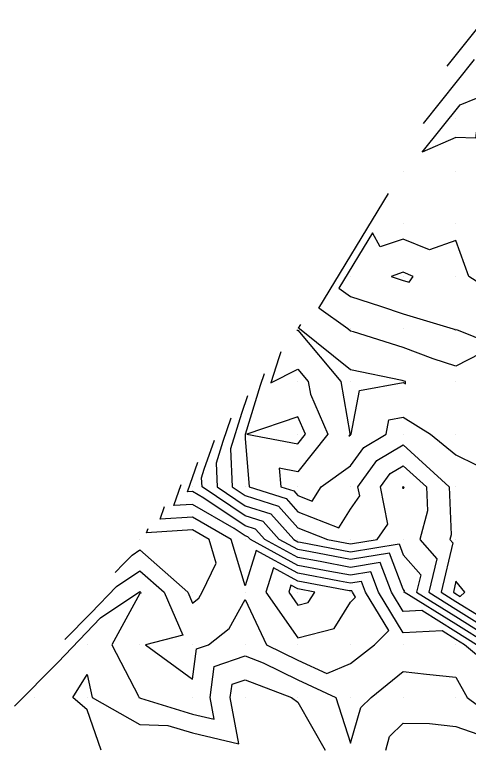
# Model space of a CAD drawing. Extents: x 2188792 to 2191981, y 386090 to 389710.
# Drawn here: x 2190136.4 to 2190222.5, y 388071.3 to 388209.9 of the extents above; entities that cross this region are included whole.
import ezdxf

# ---------------------------------------------------------------- set-up
doc = ezdxf.new("R2010")
doc.units = 0
for name, color, linetype in [('DTM Contours Major', 7, 'Continuous'), ('DTM Contours Minor', 7, 'Continuous'), ('Exist DTM QL2 LIDAR Elevation Point', 7, 'Continuous')]:
    doc.layers.add(name, color=color, linetype=linetype)

msp = doc.modelspace()

# ---------------------------------------------------------------- linework, layer by layer
at = {"layer": 'DTM Contours Major'}
for points in [[(2190213.71, 388183.8), (2190220.93, 388192.82), (2190224.01, 388194.1), (2190224.32, 388190.22), (2190223.84, 388186.5), (2190220.13, 388186.57), (2190213.71, 388183.8)], [(2190224.77, 388145.58), (2190220.13, 388143.13), (2190215.79, 388144.55), (2190210.13, 388146.71), (2190200.65, 388149.69), (2190200.13, 388149.8), (2190199.6, 388150.21), (2190194.07, 388154.16), (2190207.3, 388175.98)], [(2190186.87, 388145.87), (2190186.48, 388144.74), (2190185.01, 388139.99), (2190190.13, 388142.57), (2190192.09, 388140.21), (2190192.52, 388137.82), (2190195.81, 388130.21), (2190190.13, 388123.09), (2190186.59, 388123.75), (2190186.88, 388120.21), (2190189.34, 388119.43), (2190190.13, 388118.55), (2190192.85, 388117.48), (2190194.57, 388120.21), (2190200.13, 388124.2), (2190202.65, 388127.69), (2190206.88, 388130.21), (2190207.4, 388132.94), (2190210.13, 388133.44), (2190215.32, 388130.21), (2190220.13, 388126.28), (2190227.84, 388122.5)], [(2190224.03, 388090.21), (2190220.13, 388092.66), (2190213.64, 388096.69), (2190210.13, 388096.52), (2190207.87, 388100.21), (2190205.75, 388105.84), (2190200.13, 388104.91), (2190194.33, 388106), (2190190.13, 388106.79), (2190183.86, 388110.21), (2190182.1, 388112.18), (2190180.12, 388112.81), (2190172.25, 388118.09), (2190170.12, 388119.32), (2190169.17, 388119.26), (2190171.13, 388124.88)], [(2190220.13, 388102.3), (2190219.64, 388100.21), (2190220.13, 388099.9), (2190220.95, 388099.39), (2190221.82, 388100.21), (2190220.13, 388102.3)], [(2190152.79, 388070.21), (2190150.12, 388077.85), (2190147.42, 388080.21), (2190150.12, 388084.55), (2190151.07, 388080.21), (2190160.12, 388075.03), (2190165.43, 388074.9), (2190170.12, 388073.46), (2190178.94, 388071.39), (2190177.3, 388080.21), (2190177.63, 388082.7), (2190180.12, 388083.56), (2190188.9, 388080.21), (2190190.13, 388079.29), (2190195.32, 388070.21)], [(2190206.8, 388070.21), (2190207.53, 388072.8), (2190210.13, 388075.31), (2190215.11, 388075.23), (2190220.13, 388074.65), (2190228.63, 388071.7)]]:
    msp.add_lwpolyline(points, dxfattribs=at)
at = {"layer": 'DTM Contours Minor'}
for points in [[(2190226.21, 388209.95), (2190218.4, 388200.18)], [(2190223.57, 388201.39), (2190213.88, 388189.27)], [(2190220.25, 388150.1), (2190230.13, 388146.11), (2190237.31, 388150.21), (2190230.13, 388155.36), (2190222.59, 388160.21), (2190220.13, 388167), (2190215.1, 388165.24), (2190210.13, 388167.3), (2190205.72, 388165.81), (2190204.27, 388168.51), (2190197.88, 388157.97), (2190200.13, 388156.37), (2190205.81, 388154.53), (2190210.13, 388153.06), (2190219.58, 388150.21), (2190220.13, 388150.03), (2190220.25, 388150.1)], [(2190210.13, 388161), (2190207.81, 388160.21), (2190210.13, 388159.42), (2190211.26, 388159.08), (2190212.02, 388160.21), (2190210.13, 388161)], [(2190190.02, 388150.07), (2190190.01, 388150.03), (2190189.96, 388149.88), (2190190.13, 388149.96), (2190198.25, 388140.21), (2190200, 388130.34), (2190200.05, 388130.21), (2190199.77, 388129.85), (2190200.13, 388130.11), (2190200.17, 388130.17), (2190200.24, 388130.21), (2190201.82, 388138.52), (2190210.13, 388140.05), (2190210.56, 388139.78), (2190210.54, 388140.21), (2190210.13, 388140.37), (2190209.9, 388140.44), (2190200.13, 388142.45), (2190190.44, 388150.21), (2190190.26, 388150.34), (2190190.69, 388151.06)], [(2190183.72, 388141.67), (2190182.95, 388139.45), (2190180.09, 388130.18), (2190180.12, 388129.39), (2190180.87, 388120.21), (2190187.89, 388117.98), (2190190.13, 388115.48), (2190197.9, 388112.44), (2190200.13, 388115.98), (2190201.86, 388118.48), (2190201.51, 388120.21), (2190205.13, 388125.21), (2190210.13, 388128.19), (2190218.83, 388120.21), (2190219.22, 388111.12), (2190218.98, 388110.21), (2190219.51, 388109.6), (2190217.31, 388100.21), (2190220.13, 388098.45), (2190224.84, 388095.5)], [(2190180.57, 388137.48), (2190179.42, 388134.15), (2190177.35, 388127.44), (2190177.63, 388120.21), (2190180.12, 388118.54), (2190186.44, 388116.53), (2190190.13, 388112.4), (2190195.74, 388110.21), (2190200.13, 388109.38), (2190205.15, 388110.21), (2190207.19, 388113.15), (2190205.78, 388120.21), (2190207.61, 388122.73), (2190210.13, 388124.24), (2190214.52, 388120.21), (2190214.71, 388115.63), (2190213.28, 388110.21), (2190216.47, 388106.55), (2190214.98, 388100.21), (2190220.13, 388097), (2190228.73, 388091.61)], [(2190191.56, 388130.21), (2190190.13, 388133.53), (2190180.44, 388130.21), (2190190.13, 388128.42), (2190191.56, 388130.21)], [(2190177.42, 388133.28), (2190175.89, 388128.86), (2190174.61, 388124.69), (2190174.78, 388120.21), (2190180.12, 388116.63), (2190184.99, 388115.08), (2190189.34, 388110.21), (2190190.13, 388109.78), (2190190.65, 388109.68), (2190200.13, 388107.89), (2190209.33, 388109.41), (2190210.13, 388107.28), (2190213.43, 388103.51), (2190212.65, 388100.21), (2190220.13, 388095.56), (2190228.65, 388090.21)], [(2190226.34, 388090.21), (2190220.13, 388094.11), (2190210.32, 388100.21), (2190210.38, 388100.46), (2190210.13, 388100.75), (2190207.54, 388107.62), (2190200.13, 388106.4), (2190192.49, 388107.84), (2190190.13, 388108.29), (2190186.6, 388110.21), (2190183.55, 388113.63), (2190180.12, 388114.72), (2190171.93, 388120.21), (2190171.86, 388121.95), (2190172.36, 388123.56), (2190174.27, 388129.08)], [(2190230.13, 388083.21), (2190221.72, 388090.21), (2190220.13, 388091.21), (2190217.48, 388092.85), (2190210.13, 388092.49), (2190205.41, 388100.21), (2190203.97, 388104.05), (2190200.13, 388103.41), (2190196.17, 388104.16), (2190190.13, 388105.3), (2190181.11, 388110.21), (2190180.65, 388110.73), (2190180.12, 388110.9), (2190178.04, 388112.3), (2190170.12, 388116.89), (2190166.58, 388116.67), (2190167.98, 388120.68)], [(2190210.08, 388120.25), (2190210.13, 388120.28), (2190210.2, 388120.21), (2190210.21, 388120.13), (2190210.13, 388119.84), (2190210.05, 388120.21), (2190210.08, 388120.25)], [(2190145.89, 388091.23), (2190150.8, 388096.23), (2190155.67, 388101.3), (2190160.12, 388104.28), (2190164.73, 388100.21), (2190168.3, 388092.03), (2190161.2, 388090.21), (2190170.12, 388083.69), (2190170.89, 388089.44), (2190173.13, 388090.21), (2190177.06, 388093.27), (2190180.12, 388098.83), (2190184.16, 388090.21), (2190190.13, 388087.28), (2190195.59, 388084.74), (2190200.13, 388086.62), (2190204.69, 388090.21), (2190207.39, 388092.95), (2190202.95, 388100.21), (2190202.18, 388102.26), (2190200.13, 388101.92), (2190198.01, 388102.32), (2190190.13, 388103.8), (2190182.23, 388108.11), (2190180.12, 388101.38), (2190177.45, 388110.21), (2190170.12, 388114.46), (2190163.99, 388114.08), (2190164.83, 388116.48)], [(2190155.42, 388103.93), (2190157.04, 388105.59), (2190158.65, 388107.26), (2190160.12, 388108.25), (2190169.21, 388100.21), (2190170.12, 388098.12), (2190171.3, 388099.04), (2190171.94, 388100.21), (2190174.63, 388105.7), (2190173.27, 388110.21), (2190170.12, 388112.03), (2190161.4, 388111.49), (2190161.68, 388112.28)], [(2190200.13, 388100.43), (2190199.85, 388100.48), (2190190.13, 388102.31), (2190185.51, 388104.82), (2190184.07, 388100.21), (2190190.13, 388091.54), (2190197, 388093.33), (2190200.13, 388098.31), (2190201.07, 388099.27), (2190200.49, 388100.21), (2190200.39, 388100.48), (2190200.13, 388100.43)], [(2190190.13, 388100.81), (2190188.8, 388101.53), (2190188.39, 388100.21), (2190190.13, 388097.72), (2190192.1, 388098.24), (2190193.34, 388100.21), (2190190.13, 388100.81)], [(2190136.36, 388078.53), (2190144.56, 388086.87), (2190152.69, 388095.34), (2190160.12, 388100.31), (2190160.24, 388100.21), (2190160.33, 388100), (2190160.12, 388099.94), (2190154.82, 388090.21), (2190159.87, 388080.46), (2190159.93, 388080.21), (2190160.12, 388080.1), (2190160.24, 388080.09), (2190170.12, 388077.05), (2190174.25, 388076.08), (2190173.48, 388080.21), (2190174.26, 388086.07), (2190180.12, 388088.08), (2190183.56, 388086.77), (2190190.13, 388083.55), (2190197.32, 388080.21), (2190200.13, 388071.5), (2190202.05, 388078.29), (2190204.04, 388080.21), (2190210.13, 388085.11), (2190214.54, 388084.62), (2190220.13, 388084.03), (2190222.27, 388080.21), (2190230.13, 388074.34)]]:
    msp.add_lwpolyline(points, dxfattribs=at)
at = {"layer": 'Exist DTM QL2 LIDAR Elevation Point'}
for p, q in [((2190220.13, 388190.22), (2190220.13, 388190.22)), ((2190210.13, 388180.22), (2190210.13, 388180.22)), ((2190220.13, 388180.22), (2190220.13, 388180.22)), ((2190210.13, 388170.22), (2190210.13, 388170.22)), ((2190220.13, 388170.22), (2190220.13, 388170.22)), ((2190200.13, 388160.21), (2190200.13, 388160.21)), ((2190210.13, 388160.21), (2190210.13, 388160.21)), ((2190220.13, 388160.21), (2190220.13, 388160.21)), ((2190190.13, 388150.21), (2190190.13, 388150.21)), ((2190200.13, 388150.21), (2190200.13, 388150.21)), ((2190210.13, 388150.21), (2190210.13, 388150.21)), ((2190220.13, 388150.21), (2190220.13, 388150.21)), ((2190190.13, 388140.21), (2190190.13, 388140.21)), ((2190200.13, 388140.21), (2190200.13, 388140.21)), ((2190210.13, 388140.21), (2190210.13, 388140.21)), ((2190220.13, 388140.21), (2190220.13, 388140.21)), ((2190180.12, 388130.21), (2190180.12, 388130.21)), ((2190190.13, 388130.21), (2190190.13, 388130.21)), ((2190200.13, 388130.21), (2190200.13, 388130.21)), ((2190210.13, 388130.21), (2190210.13, 388130.21)), ((2190220.13, 388130.21), (2190220.13, 388130.21)), ((2190170.12, 388120.21), (2190170.12, 388120.21)), ((2190180.12, 388120.21), (2190180.12, 388120.21)), ((2190190.13, 388120.21), (2190190.13, 388120.21)), ((2190200.13, 388120.21), (2190200.13, 388120.21)), ((2190210.13, 388120.21), (2190210.13, 388120.21)), ((2190220.13, 388120.21), (2190220.13, 388120.21)), ((2190160.12, 388110.21), (2190160.12, 388110.21)), ((2190170.12, 388110.21), (2190170.12, 388110.21)), ((2190180.12, 388110.21), (2190180.12, 388110.21)), ((2190190.13, 388110.21), (2190190.13, 388110.21)), ((2190200.13, 388110.21), (2190200.13, 388110.21)), ((2190210.13, 388110.21), (2190210.13, 388110.21)), ((2190220.13, 388110.21), (2190220.13, 388110.21)), ((2190160.12, 388100.21), (2190160.12, 388100.21)), ((2190170.12, 388100.21), (2190170.12, 388100.21)), ((2190180.12, 388100.21), (2190180.12, 388100.21)), ((2190190.13, 388100.21), (2190190.13, 388100.21)), ((2190200.13, 388100.21), (2190200.13, 388100.21)), ((2190210.13, 388100.21), (2190210.13, 388100.21)), ((2190220.13, 388100.21), (2190220.13, 388100.21)), ((2190150.12, 388090.21), (2190150.12, 388090.21)), ((2190160.12, 388090.21), (2190160.12, 388090.21)), ((2190170.12, 388090.21), (2190170.12, 388090.21)), ((2190180.12, 388090.21), (2190180.12, 388090.21)), ((2190190.13, 388090.21), (2190190.13, 388090.21)), ((2190200.13, 388090.21), (2190200.13, 388090.21)), ((2190210.13, 388090.21), (2190210.13, 388090.21)), ((2190220.13, 388090.21), (2190220.13, 388090.21)), ((2190140.12, 388080.21), (2190140.12, 388080.21)), ((2190150.12, 388080.21), (2190150.12, 388080.21)), ((2190160.12, 388080.21), (2190160.12, 388080.21)), ((2190170.12, 388080.21), (2190170.12, 388080.21)), ((2190180.12, 388080.21), (2190180.12, 388080.21)), ((2190190.13, 388080.21), (2190190.13, 388080.21)), ((2190200.13, 388080.21), (2190200.13, 388080.21)), ((2190210.13, 388080.21), (2190210.13, 388080.21)), ((2190220.13, 388080.21), (2190220.13, 388080.21))]:
    msp.add_line(p, q, dxfattribs=at)

doc.saveas('drawing.dxf')
